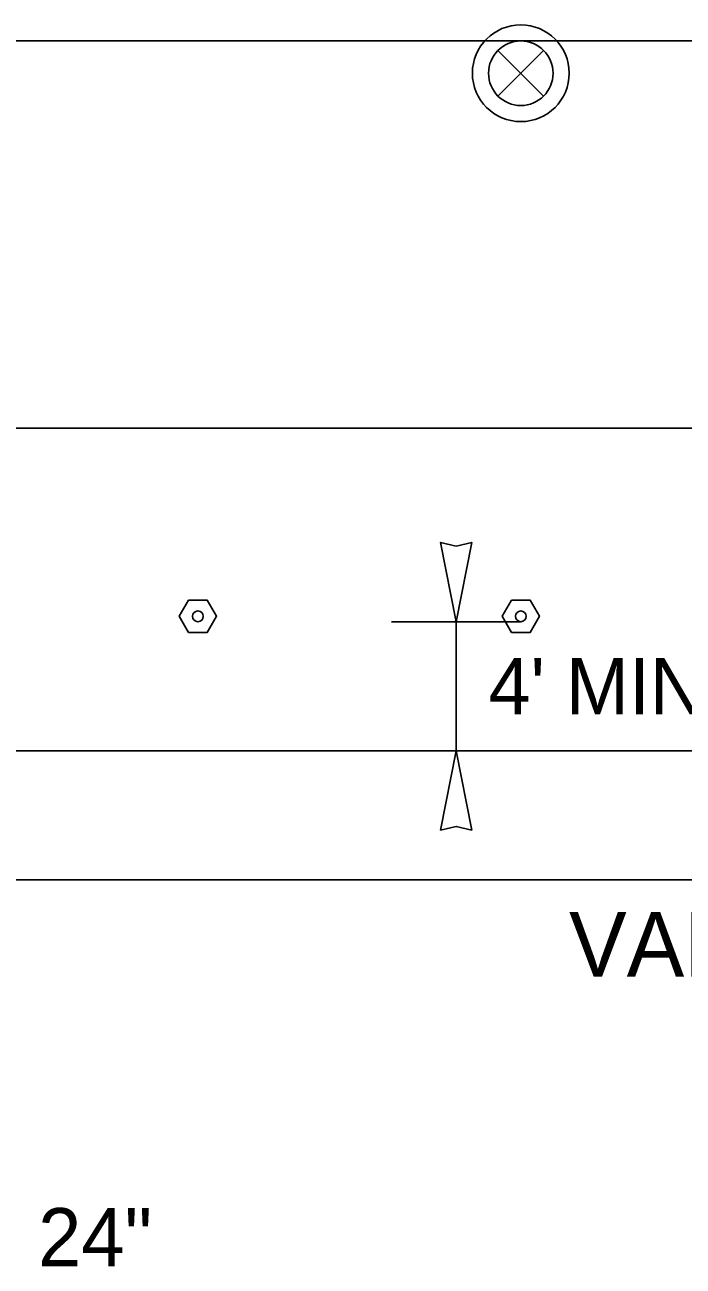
# Model space of a CAD drawing. Extents: x 99958 to 100176, y 99935 to 100011.
# Drawn here: x 100106.749 to 100107.565, y 99973.757 to 99975.296 of the extents above; entities that cross this region are included whole.
import ezdxf

# ---------------------------------------------------------------- set-up
doc = ezdxf.new("R2010")
doc.units = 0
for name, color, linetype in [('RD_ED_ShoulderPavedEdge', 7, 'Continuous'), ('RD_MK_LineEdgeWhite', 7, 'Continuous'), ('RD_MK_LineLane', 7, 'Continuous'), ('TR_SN_ConstructionSigns', 7, 'Continuous'), ('TR_WZ_TrafficSafetyDrum', 7, 'Continuous'), ('TR_WZ_TubularMarker', 7, 'Continuous'), ('TR_WZ_WorkZoneDetails', 7, 'Continuous'), ('TR_WZ_WorkZoneTextCurrent', 7, 'Continuous')]:
    doc.layers.add(name, color=color, linetype=linetype)

msp = doc.modelspace()

# ---------------------------------------------------------------- linework, layer by layer
at = {"layer": 'RD_ED_ShoulderPavedEdge'}
msp.add_line((100101.7266, 99974.3957), (100114.8933, 99974.3957), dxfattribs=at)
at = {"layer": 'RD_MK_LineEdgeWhite'}
msp.add_line((100101.7266, 99974.7957), (100114.8933, 99974.7957), dxfattribs=at)
at = {"layer": 'RD_MK_LineLane'}
msp.add_lwpolyline([(100114.8933, 99975.2757), (100101.7266, 99975.2757)], dxfattribs=at)
at = {"layer": 'TR_WZ_TrafficSafetyDrum'}
for p, q in [((100107.3353, 99975.264), (100107.3919, 99975.2074)), ((100107.3919, 99975.264), (100107.3353, 99975.2074))]:
    msp.add_line(p, q, dxfattribs=at)
for radius in [0.06, 0.06, 0.04]:
    msp.add_circle((100107.3636, 99975.2357), radius, dxfattribs=at)
at = {"layer": 'TR_WZ_TubularMarker'}
for points in [[(100106.9405, 99974.5624), (100106.9521, 99974.5824), (100106.9752, 99974.5824), (100106.9867, 99974.5624), (100106.9752, 99974.5424), (100106.9521, 99974.5424)], [(100107.3405, 99974.5624), (100107.3521, 99974.5824), (100107.3752, 99974.5824), (100107.3867, 99974.5624), (100107.3752, 99974.5424), (100107.3521, 99974.5424)]]:
    msp.add_lwpolyline(points, close=True, dxfattribs=at)
for points in [[(100106.9521, 99974.5424), (100106.9752, 99974.5424), (100106.9867, 99974.5624), (100106.9752, 99974.5824), (100106.9521, 99974.5824), (100106.9405, 99974.5624), (100106.9521, 99974.5424)], [(100107.3521, 99974.5424), (100107.3752, 99974.5424), (100107.3867, 99974.5624), (100107.3752, 99974.5824), (100107.3521, 99974.5824), (100107.3405, 99974.5624), (100107.3521, 99974.5424)]]:
    msp.add_lwpolyline(points, dxfattribs=at)
for centre in [(100106.9636, 99974.5624), (100107.3636, 99974.5624)]:
    msp.add_circle(centre, 0.00667, dxfattribs=at)
at = {"layer": 'TR_WZ_WorkZoneDetails'}
for p, q in [((100107.3636, 99974.5557), (100107.2036, 99974.5557)), ((100107.2836, 99974.3957), (100107.2836, 99974.5557)), ((100107.3636, 99974.3957), (100107.2036, 99974.3957)), ((100109.4699, 99974.2357), (100106.6573, 99974.2357))]:
    msp.add_line(p, q, dxfattribs=at)
for points in [[(100107.2836, 99974.5557), (100107.3029, 99974.654), (100107.2836, 99974.6495), (100107.2643, 99974.654)], [(100107.2836, 99974.3957), (100107.3029, 99974.2974), (100107.2836, 99974.302), (100107.2643, 99974.2974)]]:
    msp.add_lwpolyline(points, close=True, dxfattribs=at)

# ---------------------------------------------------------------- texts
at = {"layer": 'TR_SN_ConstructionSigns'}
msp.add_text('24"', height=0.072, rotation=360, dxfattribs=at).set_placement((100106.7656, 99973.7567))
at = {"layer": 'TR_WZ_WorkZoneTextCurrent'}
msp.add_text("4' MIN BIKE LANE", height=0.07, dxfattribs=at).set_placement((100107.3236, 99974.4407))
msp.add_text('VARIES, SEE NOTE 3', height=0.08, rotation=360, dxfattribs=at).set_placement((100107.4234, 99974.1157))

doc.saveas('drawing.dxf')
